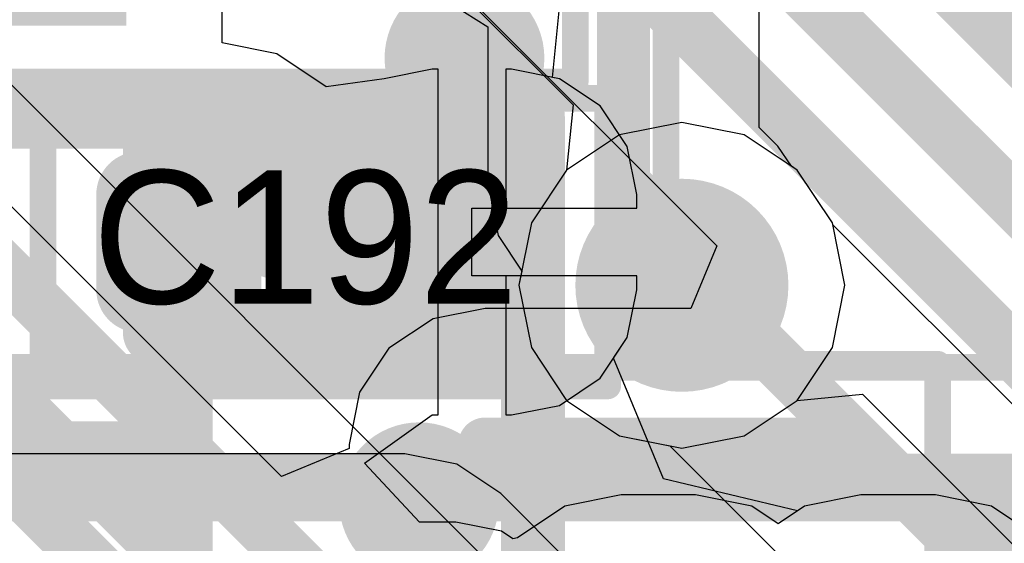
# Model space of a CAD drawing. Header units: millimetres. Extents: x -2 to 68, y -2 to 27.4.
# Tile 580 of 594: x 60.4 to 62.2, y 20.8 to 21.7. Entities that reach past the tile are written whole.
import ezdxf

# ---------------------------------------------------------------- set-up
doc = ezdxf.new("R2010")
doc.units = ezdxf.units.MM
for name, color, linetype in [('BottomLayer', 5, 'Continuous'), ('BottomPaste', 16, 'Continuous'), ('BottomSolder', 6, 'Continuous'), ('DrillGuide', 244, 'Continuous'), ('KeepOutLayer', 6, 'Continuous'), ('Mechanical10', 56, 'Continuous'), ('Mechanical13', 56, 'Continuous'), ('Mechanical15', 56, 'Continuous'), ('Mechanical2', 216, 'Continuous'), ('Mechanical6', 56, 'Continuous'), ('MidLayer1', 16, 'Continuous'), ('MidLayer2', 76, 'Continuous'), ('MidLayer3', 90, 'Continuous'), ('MidLayer4', 156, 'Continuous'), ('MidLayer5', 130, 'Continuous'), ('MidLayer6', 216, 'Continuous'), ('MidLayer7', 6, 'Continuous'), ('MidLayer8', 54, 'Continuous'), ('MultiLayer', 9, 'Continuous'), ('TopLayer', 1, 'Continuous'), ('TopPaste', 8, 'Continuous'), ('TopSolder', 216, 'Continuous'), ('ViaHoleLayer', 16, 'Continuous')]:
    doc.layers.add(name, color=color, linetype=linetype)

# ---------------------------------------------------------------- blocks, each defined once
blk = doc.blocks.new('PQFN40P180X260X55_16N_54')
at = {"layer": 'Mechanical15', "const_width": 0.0499999}
for points in [[(1.17500146, 1.57500066), (-1.17499892, 1.57500066)], [(1.17500146, -1.57500066), (1.17500146, 1.57500066)]]:
    blk.add_lwpolyline(points, dxfattribs=at)
at = {"layer": 'Mechanical15', "const_width": 0.02499868}
blk.add_lwpolyline([(1.16250212, 1.57500066, 1), (1.1875008, 1.57500066, 1)], format="xyb", close=True, dxfattribs=at)
blk.add_lwpolyline([(1.16250212, 1.57500066, 1), (1.1875008, 1.57500066, 1)], format="xyb", close=True, dxfattribs=at)
at = {"layer": 'TopSolder'}
blk.add_solid([(1.06950256, 0.46750224), (1.06950256, 0.7325004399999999), (0.46650148, 0.46750224), (0.46650148, 0.7325004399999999)], dxfattribs=at)
blk = doc.blocks.new('CAP_0201_210')
at = {"layer": 'Mechanical13', "const_width": 0.11999976}
for points in [[(-0.31999936, 0.16999966), (-0.31999936, -0.16999966)], [(0.31999936, 0.16999966), (-0.31999936, 0.16999966)], [(0.31999936, 0.16999966), (0.31999936, -0.16999966)], [(0.31999936, -0.16999966), (-0.31999936, -0.16999966)]]:
    blk.add_lwpolyline(points, dxfattribs=at)
at = {"layer": 'Mechanical13', "const_width": 0.05999988}
for points in [[(-0.3499993, 0.16999966, 1), (-0.28999942, 0.16999966, 1)], [(-0.3499993, 0.16999966, 1), (-0.28999942, 0.16999966, 1)], [(0.28999942, 0.16999966, 1), (0.3499993, 0.16999966, 1)], [(0.28999942, 0.16999966, 1), (0.3499993, 0.16999966, 1)], [(-0.3499993, -0.16999966, 1), (-0.28999942, -0.16999966, 1)], [(-0.3499993, -0.16999966, 1), (-0.28999942, -0.16999966, 1)], [(0.28999942, -0.16999966, 1), (0.3499993, -0.16999966, 1)], [(0.28999942, -0.16999966, 1), (0.3499993, -0.16999966, 1)]]:
    blk.add_lwpolyline(points, format="xyb", close=True, dxfattribs=at)
at = {"layer": 'Mechanical15', "const_width": 0.0499999}
for points in [[(-0.5299989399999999, 0.26999946), (-0.5299989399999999, -0.26999946)], [(0.5299989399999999, 0.26999946), (-0.5299989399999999, 0.26999946)], [(0.5299989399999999, 0.26999946), (0.5299989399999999, -0.26999946)], [(0, 0.135001), (0, -0.135001)], [(0.135001, 0), (-0.135001, 0)], [(0.5299989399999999, -0.26999946), (-0.5299989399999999, -0.26999946)]]:
    blk.add_lwpolyline(points, dxfattribs=at)
at = {"layer": 'Mechanical15'}
for points, const_width in [([(-0.54249828, 0.26999946, 1), (-0.5174996, 0.26999946, 1)], 0.02499868), ([(-0.54249828, 0.26999946, 1), (-0.5174996, 0.26999946, 1)], 0.02499868), ([(0.5174996, 0.26999946, 1), (0.54249828, 0.26999946, 1)], 0.02499868), ([(0.5174996, 0.26999946, 1), (0.54249828, 0.26999946, 1)], 0.02499868), ([(-0.01249934, 0.135001, 1), (0.01249934, 0.135001, 1)], 0.02499868), ([(0.10130028, 0, 1), (-0.10130028, 0, 1)], 0.0499999), ([(-0.14750034, 0, 1), (-0.12250166, 0, 1)], 0.02499868), ([(-0.11379962, 0, 1), (-0.08880094, 0, 1)], 0.02499868), ([(0.08880094, 0, 1), (0.11379962, 0, 1)], 0.02499868), ([(0.12250166, 0, 1), (0.14750034, 0, 1)], 0.02499868), ([(-0.01249934, -0.135001, 1), (0.01249934, -0.135001, 1)], 0.02499868), ([(-0.54249828, -0.26999946, 1), (-0.5174996, -0.26999946, 1)], 0.02499868), ([(-0.54249828, -0.26999946, 1), (-0.5174996, -0.26999946, 1)], 0.02499868), ([(0.5174996, -0.26999946, 1), (0.54249828, -0.26999946, 1)], 0.02499868), ([(0.5174996, -0.26999946, 1), (0.54249828, -0.26999946, 1)], 0.02499868)]:
    blk.add_lwpolyline(points, format="xyb", close=True, dxfattribs=dict(at, const_width=const_width))
at = {"layer": 'TopLayer', "const_width": 0.08059928}
for points in [[(-0.3896995, 0.08940038, 1), (-0.30910022, 0.08940038, 1)], [(-0.24090122, 0.08940038, 1), (-0.16030194, 0.08940038, 1)], [(0.16030194, 0.08940038, 1), (0.24090122, 0.08940038, 1)], [(0.30910022, 0.08940038, 1), (0.3896995, 0.08940038, 1)], [(-0.3896995, -0.08940038, 1), (-0.30910022, -0.08940038, 1)], [(-0.24090122, -0.08940038, 1), (-0.16030194, -0.08940038, 1)], [(0.16030194, -0.08940038, 1), (0.24090122, -0.08940038, 1)], [(0.30910022, -0.08940038, 1), (0.3896995, -0.08940038, 1)]]:
    blk.add_lwpolyline(points, format="xyb", close=True, dxfattribs=at)
at = {"layer": 'TopLayer'}
for points in [[(-0.20060158, 0.16999966), (-0.34939986, 0.16999966), (-0.20060158, -0.16999966), (-0.34939986, -0.16999966)], [(0.20060158, -0.16999966), (0.34939986, -0.16999966), (0.20060158, 0.16999966), (0.34939986, 0.16999966)], [(-0.1200023, 0.08940038), (-0.4299991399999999, 0.08940038), (-0.1200023, -0.08940038), (-0.4299991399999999, -0.08940038)], [(0.1200023, -0.08940038), (0.4299991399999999, -0.08940038), (0.1200023, 0.08940038), (0.4299991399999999, 0.08940038)]]:
    blk.add_solid(points, dxfattribs=at)
at = {"layer": 'TopPaste', "const_width": 0.08059928}
for points in [[(-0.3896995, 0.08940038, 1), (-0.30910022, 0.08940038, 1)], [(-0.24090122, 0.08940038, 1), (-0.16030194, 0.08940038, 1)], [(0.16030194, 0.08940038, 1), (0.24090122, 0.08940038, 1)], [(0.30910022, 0.08940038, 1), (0.3896995, 0.08940038, 1)], [(-0.3896995, -0.08940038, 1), (-0.30910022, -0.08940038, 1)], [(-0.24090122, -0.08940038, 1), (-0.16030194, -0.08940038, 1)], [(0.16030194, -0.08940038, 1), (0.24090122, -0.08940038, 1)], [(0.30910022, -0.08940038, 1), (0.3896995, -0.08940038, 1)]]:
    blk.add_lwpolyline(points, format="xyb", close=True, dxfattribs=at)
at = {"layer": 'TopPaste'}
for points in [[(-0.20060158, 0.16999966), (-0.34939986, 0.16999966), (-0.20060158, -0.16999966), (-0.34939986, -0.16999966)], [(0.20060158, -0.16999966), (0.34939986, -0.16999966), (0.20060158, 0.16999966), (0.34939986, 0.16999966)], [(-0.1200023, 0.08940038), (-0.4299991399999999, 0.08940038), (-0.1200023, -0.08940038), (-0.4299991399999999, -0.08940038)], [(0.1200023, -0.08940038), (0.4299991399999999, -0.08940038), (0.1200023, 0.08940038), (0.4299991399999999, 0.08940038)]]:
    blk.add_solid(points, dxfattribs=at)
at = {"layer": 'TopSolder', "const_width": 0.08059928}
for points in [[(-0.3896995, 0.08940038, 1), (-0.30910022, 0.08940038, 1)], [(-0.24090122, 0.08940038, 1), (-0.16030194, 0.08940038, 1)], [(0.16030194, 0.08940038, 1), (0.24090122, 0.08940038, 1)], [(0.30910022, 0.08940038, 1), (0.3896995, 0.08940038, 1)], [(-0.3896995, -0.08940038, 1), (-0.30910022, -0.08940038, 1)], [(-0.24090122, -0.08940038, 1), (-0.16030194, -0.08940038, 1)], [(0.16030194, -0.08940038, 1), (0.24090122, -0.08940038, 1)], [(0.30910022, -0.08940038, 1), (0.3896995, -0.08940038, 1)]]:
    blk.add_lwpolyline(points, format="xyb", close=True, dxfattribs=at)
at = {"layer": 'TopSolder'}
for points in [[(-0.20060158, 0.16999966), (-0.34939986, 0.16999966), (-0.20060158, -0.16999966), (-0.34939986, -0.16999966)], [(0.20060158, -0.16999966), (0.34939986, -0.16999966), (0.20060158, 0.16999966), (0.34939986, 0.16999966)], [(-0.1200023, 0.08940038), (-0.4299991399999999, 0.08940038), (-0.1200023, -0.08940038), (-0.4299991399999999, -0.08940038)], [(0.1200023, -0.08940038), (0.4299991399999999, -0.08940038), (0.1200023, 0.08940038), (0.4299991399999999, 0.08940038)]]:
    blk.add_solid(points, dxfattribs=at)
blk = doc.blocks.new('LBEE5KL1DX_883_224')
at = {"layer": 'Mechanical13', "const_width": 0.127}
blk.add_lwpolyline([(3.4544, 2.5146), (3.4544, -2.5654)], dxfattribs=at)
at = {"layer": 'Mechanical15', "const_width": 0.0499999}
blk.add_lwpolyline([(3.68000026, 2.77999952), (3.68000026, -2.77999952)], dxfattribs=at)
blk = doc.blocks.new('DF40C_80DP_0_4V_51__F_________1_B_291')
at = {"layer": 'BottomLayer', "const_width": 0.05035042}
for points in [[(-8.269820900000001, 1.63964874, 1), (-8.219473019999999, 1.63964874, 1)], [(-8.18052466, 1.63964874, 1), (-8.13017678, 1.63964874, 1)], [(-8.269820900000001, 0.9403511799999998, 1), (-8.219473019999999, 0.9403511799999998, 1)], [(-8.18052466, 0.9403511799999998, 1), (-8.13017678, 0.9403511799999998, 1)]]:
    blk.add_lwpolyline(points, format="xyb", close=True, dxfattribs=at)
at = {"layer": 'BottomLayer'}
for points in [[(-8.15535072, 0.89000076), (-8.15535072, 1.68999916), (-8.244646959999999, 0.89000076), (-8.244646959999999, 1.68999916)], [(-8.1050003, 0.9403511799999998), (-8.1050003, 1.63964874), (-8.29499738, 0.9403511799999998), (-8.29499738, 1.63964874)]]:
    blk.add_solid(points, dxfattribs=at)
at = {"layer": 'BottomPaste', "const_width": 0.05035042}
for points in [[(-8.269820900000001, 1.63964874, 1), (-8.219473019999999, 1.63964874, 1)], [(-8.18052466, 1.63964874, 1), (-8.13017678, 1.63964874, 1)], [(-8.269820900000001, 0.9403511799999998, 1), (-8.219473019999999, 0.9403511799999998, 1)], [(-8.18052466, 0.9403511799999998, 1), (-8.13017678, 0.9403511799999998, 1)]]:
    blk.add_lwpolyline(points, format="xyb", close=True, dxfattribs=at)
at = {"layer": 'BottomPaste'}
for points in [[(-8.15535072, 0.89000076), (-8.15535072, 1.68999916), (-8.244646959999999, 0.89000076), (-8.244646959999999, 1.68999916)], [(-8.1050003, 0.9403511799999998), (-8.1050003, 1.63964874), (-8.29499738, 0.9403511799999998), (-8.29499738, 1.63964874)]]:
    blk.add_solid(points, dxfattribs=at)
at = {"layer": 'BottomSolder', "const_width": 0.05035042}
for points in [[(-8.269820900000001, 1.63964874, 1), (-8.219473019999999, 1.63964874, 1)], [(-8.18052466, 1.63964874, 1), (-8.13017678, 1.63964874, 1)], [(-8.269820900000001, 0.9403511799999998, 1), (-8.219473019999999, 0.9403511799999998, 1)], [(-8.18052466, 0.9403511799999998, 1), (-8.13017678, 0.9403511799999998, 1)]]:
    blk.add_lwpolyline(points, format="xyb", close=True, dxfattribs=at)
at = {"layer": 'BottomSolder'}
for points in [[(-8.15535072, 0.89000076), (-8.15535072, 1.68999916), (-8.244646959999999, 0.89000076), (-8.244646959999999, 1.68999916)], [(-8.1050003, 0.9403511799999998), (-8.1050003, 1.63964874), (-8.29499738, 0.9403511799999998), (-8.29499738, 1.63964874)]]:
    blk.add_solid(points, dxfattribs=at)
at = {"layer": 'Mechanical10', "const_width": 0.11999976}
for points in [[(8.860000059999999, 1.03000048), (-8.860000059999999, 1.03000048)], [(-8.860000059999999, -1.03000048), (-8.860000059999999, 1.03000048)]]:
    blk.add_lwpolyline(points, dxfattribs=at)
at = {"layer": 'Mechanical10', "const_width": 0.05999988}
blk.add_lwpolyline([(-8.889999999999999, 1.03000048, 1), (-8.83000012, 1.03000048, 1)], format="xyb", close=True, dxfattribs=at)
blk.add_lwpolyline([(-8.889999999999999, 1.03000048, 1), (-8.83000012, 1.03000048, 1)], format="xyb", close=True, dxfattribs=at)
at = {"layer": 'Mechanical10'}
blk.add_solid([(-8.85990608, 0.52998878), (-8.35990708, 0.52998878), (-8.85990608, 1.02998778), (-8.35990708, 1.02998778)], dxfattribs=at)
at = {"layer": 'Mechanical6', "const_width": 0.0499999}
for points in [[(-8.39499972, 1.27999998), (-8.39499972, 1.78999896)], [(8.39499972, 1.78999896), (-8.39499972, 1.78999896)], [(-8.39499972, 1.27999998), (-9.10999956, 1.27999998)]]:
    blk.add_lwpolyline(points, dxfattribs=at)
at = {"layer": 'Mechanical6', "const_width": 0.02499868}
for points in [[(-8.40749906, 1.78999896, 1), (-8.38250038, 1.78999896, 1)], [(-8.40749906, 1.78999896, 1), (-8.38250038, 1.78999896, 1)], [(-8.40749906, 1.27999998, 1), (-8.38250038, 1.27999998, 1)], [(-8.40749906, 1.27999998, 1), (-8.38250038, 1.27999998, 1)]]:
    blk.add_lwpolyline(points, format="xyb", close=True, dxfattribs=at)

msp = doc.modelspace()

# ---------------------------------------------------------------- linework, layer by layer
at = {"layer": 'BottomLayer'}
for p, q in [((59.45381047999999, 23.56372986), (61.70030332, 21.31723448)), ((60.81923827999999, 20.94823598), (60.14159675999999, 21.6258775)), ((61.70030332, 21.31723448), (61.65170295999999, 21.19990172)), ((61.26535118, 21.19990172), (61.1676704, 21.18047072)), ((61.65170295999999, 21.19990172), (61.26535118, 21.19990172)), ((61.1676704, 21.18047072), (61.08485878, 21.12513936)), ((61.08485878, 21.12513936), (61.02952742, 21.04232774)), ((61.02952742, 21.04232774), (61.01009642, 20.94464696)), ((60.81924335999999, 20.94822836), (60.81923827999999, 20.94823598)), ((60.88309641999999, 20.8843753), (60.81924335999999, 20.94822836)), ((61.01009642, 20.94464696), (61.01009642, 20.93698124)), ((61.01009642, 20.93698124), (60.88309641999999, 20.8843753))]:
    msp.add_line(p, q, dxfattribs=at)
at = {"layer": 'BottomLayer', "const_width": 0.0999998}
for points in [[(59.72507486, 24.21862568), (64.79999993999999, 19.1437006)], [(59.64223275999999, 24.01862608), (64.60000034, 19.0608585)], [(59.55939066, 23.81862648), (64.40000074, 18.9780164)], [(59.96135836, 21.4456391), (60.63899988, 20.76799758)], [(60.63899988, 20.76799504), (60.63899988, 20.76799758)], [(60.63899988, 20.76799504), (60.90299732, 20.5039976)]]:
    msp.add_lwpolyline(points, dxfattribs=at)
at = {"layer": 'BottomLayer'}
for points, const_width in [([(60.82500153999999, 21.40000038, 1), (60.97499869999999, 21.40000038, 1)], 0.1499997), ([(62.16865138, 20.70722554, 1), (62.31864853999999, 20.70722554, 1)], 0.1499997), ([(60.6140012, 20.76799758, 1), (60.66399856, 20.76799758, 1)], 0.0499999), ([(60.6140012, 20.76799758, 1), (60.66399856, 20.76799758, 1)], 0.0499999), ([(60.6140012, 20.76799504, 1), (60.66399856, 20.76799504, 1)], 0.0499999), ([(60.6140012, 20.76799504, 1), (60.66399856, 20.76799504, 1)], 0.0499999)]:
    msp.add_lwpolyline(points, format="xyb", close=True, dxfattribs=dict(at, const_width=const_width))
at = {"layer": 'DrillGuide'}
for points, const_width in [([(61.20158447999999, 21.66974584, 1), (61.25158183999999, 21.66974584, 1)], 0.0499999), ([(60.87500144, 21.40000038, 1), (60.9249988, 21.40000038, 1)], 0.0499999), ([(61.58470538, 21.24326206, 1), (61.68470518, 21.24326206, 1)], 0.0999998), ([(61.11637764, 20.83592988, 1), (61.166375, 20.83592988, 1)], 0.0499999)]:
    msp.add_lwpolyline(points, format="xyb", close=True, dxfattribs=dict(at, const_width=const_width))
at = {"layer": 'KeepOutLayer', "const_width": 0.254}
msp.add_lwpolyline([(66.00800108, 23.368, 1), (62.00799892, 23.368, 1)], format="xyb", close=True, dxfattribs=at)
at = {"layer": 'MidLayer1'}
for p, q in [((61.63470527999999, 21.54913902), (61.51765192, 21.52585484)), ((61.75175863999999, 21.52585484), (61.63470527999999, 21.54913902)), ((61.51765192, 21.52585484), (61.41841665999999, 21.45955068)), ((61.85099389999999, 21.45955068), (61.75175863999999, 21.52585484)), ((61.41841665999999, 21.45955068), (61.3521125, 21.36031542)), ((61.91729805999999, 21.36031542), (61.85099389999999, 21.45955068)), ((61.3521125, 21.36031542), (61.32882832, 21.24326206)), ((61.94058223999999, 21.24326206), (61.91729805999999, 21.36031542)), ((61.32882832, 21.24326206), (61.3521125, 21.1262087)), ((61.91729805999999, 21.1262087), (61.94058223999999, 21.24326206)), ((61.3521125, 21.1262087), (61.41841665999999, 21.02697344)), ((61.85099389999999, 21.02697344), (61.91729805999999, 21.1262087)), ((61.41841665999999, 21.02697344), (61.51765192, 20.96066928)), ((61.75175863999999, 20.96066928), (61.85099389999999, 21.02697344)), ((61.51765192, 20.96066928), (61.63470527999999, 20.9373851)), ((61.63470527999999, 20.9373851), (61.75175863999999, 20.96066928))]:
    msp.add_line(p, q, dxfattribs=at)
for points, const_width in [([(61.15158458, 21.66974584, 1), (61.30158174, 21.66974584, 1)], 0.1499997), ([(61.53470547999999, 21.24326206, 1), (61.73470508, 21.24326206, 1)], 0.1999996), ([(61.06637773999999, 20.83592988, 1), (61.21637489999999, 20.83592988, 1)], 0.1499997)]:
    msp.add_lwpolyline(points, format="xyb", close=True, dxfattribs=dict(at, const_width=const_width))
at = {"layer": 'MidLayer2'}
for p, q in [((61.78000598, 21.5396191), (61.78000598, 22.775672)), ((61.1432102, 21.8087956), (61.27021274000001, 21.72872464)), ((61.27021274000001, 21.72872464), (61.27021274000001, 21.43403638)), ((61.81494368, 21.5046814), (61.78000598, 21.5396191)), ((61.84034368, 21.46666776), (61.81494368, 21.5046814)), ((61.85099389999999, 21.45955068), (61.84034368, 21.46666776)), ((61.91729805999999, 21.36031542), (61.85099389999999, 21.45955068)), ((61.27021274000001, 21.43403638), (61.2896158, 21.33649022)), ((61.94058223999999, 21.24326206), (61.91729805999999, 21.36031542)), ((61.2896158, 21.33649022), (61.33412421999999, 21.26988126)), ((61.33412421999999, 21.26988126), (61.32882832, 21.24326206)), ((61.32882832, 21.24326206), (61.3521125, 21.1262087)), ((61.91729805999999, 21.1262087), (61.94058223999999, 21.24326206)), ((61.3521125, 21.1262087), (61.41841665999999, 21.02697344)), ((61.85099389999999, 21.02697344), (61.91729805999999, 21.1262087)), ((61.41841665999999, 21.02697344), (61.51765192, 20.96066928)), ((61.75175863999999, 20.96066928), (61.85099389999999, 21.02697344)), ((61.51765192, 20.96066928), (61.63470527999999, 20.9373851)), ((61.63470527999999, 20.9373851), (61.75175863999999, 20.96066928))]:
    msp.add_line(p, q, dxfattribs=at)
at = {"layer": 'MidLayer2', "const_width": 0.0999998}
for points in [[(61.52510935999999, 21.43403638), (61.52510935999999, 23.803864)], [(61.52510935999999, 21.43403638), (61.63470527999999, 21.32444046)], [(61.63470527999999, 21.24326206), (61.63470527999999, 21.32444046)]]:
    msp.add_lwpolyline(points, dxfattribs=at)
at = {"layer": 'MidLayer2'}
for points, const_width in [([(61.50011068, 21.43403638, 1), (61.55010804, 21.43403638, 1)], 0.0499999), ([(61.50011068, 21.43403638, 1), (61.55010804, 21.43403638, 1)], 0.0499999), ([(61.53470547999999, 21.24326206, 1), (61.73470508, 21.24326206, 1)], 0.1999996), ([(61.6097066, 21.32444046, 1), (61.65970395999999, 21.32444046, 1)], 0.0499999), ([(61.6097066, 21.32444046, 1), (61.65970395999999, 21.32444046, 1)], 0.0499999), ([(61.6097066, 21.24326206, 1), (61.65970395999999, 21.24326206, 1)], 0.0499999)]:
    msp.add_lwpolyline(points, format="xyb", close=True, dxfattribs=dict(at, const_width=const_width))
at = {"layer": 'MidLayer3'}
for p, q in [((61.63470527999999, 21.54913902), (61.51765192, 21.52585484)), ((61.75175863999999, 21.52585484), (61.63470527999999, 21.54913902)), ((61.51765192, 21.52585484), (61.41841665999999, 21.45955068)), ((61.85099389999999, 21.45955068), (61.75175863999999, 21.52585484)), ((61.41841665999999, 21.45955068), (61.3521125, 21.36031542)), ((61.91729805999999, 21.36031542), (61.85099389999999, 21.45955068)), ((61.3521125, 21.36031542), (61.32882832, 21.24326206)), ((61.94058223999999, 21.24326206), (61.91729805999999, 21.36031542)), ((61.32882832, 21.24326206), (61.3521125, 21.1262087)), ((61.91729805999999, 21.1262087), (61.94058223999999, 21.24326206)), ((61.3521125, 21.1262087), (61.41841665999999, 21.02697344)), ((61.85099389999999, 21.02697344), (61.91729805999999, 21.1262087)), ((61.41841665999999, 21.02697344), (61.51765192, 20.96066928)), ((61.75175863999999, 20.96066928), (61.85099389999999, 21.02697344)), ((61.51765192, 20.96066928), (61.63470527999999, 20.9373851)), ((61.63470527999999, 20.9373851), (61.75175863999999, 20.96066928)), ((61.11465806, 20.92687458), (59.76857743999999, 20.92687458)), ((61.21220422, 20.90747152), (61.11465806, 20.92687458)), ((61.29489646, 20.85221636), (61.21220422, 20.90747152)), ((61.64536566, 20.50174716), (61.29489646, 20.85221636))]:
    msp.add_line(p, q, dxfattribs=at)
at = {"layer": 'MidLayer3', "const_width": 0.1999996}
msp.add_lwpolyline([(61.53470547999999, 21.24326206, 1), (61.73470508, 21.24326206, 1)], format="xyb", close=True, dxfattribs=at)
at = {"layer": 'MidLayer4'}
for p, q in [((61.63470527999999, 21.54913902), (61.51765192, 21.52585484)), ((61.75175863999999, 21.52585484), (61.63470527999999, 21.54913902)), ((61.51765192, 21.52585484), (61.41841665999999, 21.45955068)), ((61.85099389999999, 21.45955068), (61.75175863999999, 21.52585484)), ((61.41841665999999, 21.45955068), (61.3521125, 21.36031542)), ((61.91729805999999, 21.36031542), (61.85099389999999, 21.45955068)), ((61.3521125, 21.36031542), (61.32882832, 21.24326206)), ((61.91797116, 21.35692706), (61.91729805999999, 21.36031542)), ((62.32994137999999, 20.94495684), (61.91797116, 21.35692706)), ((61.32882832, 21.24326206), (61.3521125, 21.1262087)), ((61.3521125, 21.1262087), (61.41841665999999, 21.02697344)), ((61.41841665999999, 21.02697344), (61.51765192, 20.96066928)), ((61.51765192, 20.96066928), (61.61205356, 20.94189106)), ((61.61205356, 20.94189106), (61.85685875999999, 20.69708586))]:
    msp.add_line(p, q, dxfattribs=at)
for points, const_width in [([(60.82500153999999, 21.40000038, 1), (60.97499869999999, 21.40000038, 1)], 0.1499997), ([(61.53470547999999, 21.24326206, 1), (61.73470508, 21.24326206, 1)], 0.1999996), ([(61.6097066, 21.24326206, 1), (61.65970395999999, 21.24326206, 1)], 0.0499999), ([(61.64616067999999, 21.24326206, 1), (61.69615803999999, 21.24326206, 1)], 0.0499999), ([(61.64616067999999, 21.24326206, 1), (61.69615803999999, 21.24326206, 1)], 0.0499999), ([(62.16865138, 20.70722554, 1), (62.31864853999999, 20.70722554, 1)], 0.1499997)]:
    msp.add_lwpolyline(points, format="xyb", close=True, dxfattribs=dict(at, const_width=const_width))
at = {"layer": 'MidLayer4', "const_width": 0.0999998}
for points in [[(61.63470527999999, 21.24326206), (61.67115936, 21.24326206)], [(61.67115936, 21.24326206), (62.20719587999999, 20.70722554)]]:
    msp.add_lwpolyline(points, dxfattribs=at)
at = {"layer": 'MidLayer5'}
for p, q in [((61.63470527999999, 21.54913902), (61.51765192, 21.52585484)), ((61.75175863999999, 21.52585484), (61.63470527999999, 21.54913902)), ((61.51765192, 21.52585484), (61.41841665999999, 21.45955068)), ((61.85099389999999, 21.45955068), (61.75175863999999, 21.52585484)), ((61.41841665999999, 21.45955068), (61.3521125, 21.36031542)), ((61.91729805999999, 21.36031542), (61.85099389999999, 21.45955068)), ((61.3521125, 21.36031542), (61.32882832, 21.24326206)), ((61.94058223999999, 21.24326206), (61.91729805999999, 21.36031542)), ((61.32882832, 21.24326206), (61.3521125, 21.1262087)), ((61.91729805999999, 21.1262087), (61.94058223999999, 21.24326206)), ((61.3521125, 21.1262087), (61.41841665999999, 21.02697344)), ((61.85099389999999, 21.02697344), (61.91729805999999, 21.1262087)), ((61.41841665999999, 21.02697344), (61.51765192, 20.96066928)), ((61.75175863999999, 20.96066928), (61.85099389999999, 21.02697344)), ((61.51765192, 20.96066928), (61.63470527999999, 20.9373851)), ((61.63470527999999, 20.9373851), (61.75175863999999, 20.96066928))]:
    msp.add_line(p, q, dxfattribs=at)
at = {"layer": 'MidLayer5', "const_width": 0.1999996}
msp.add_lwpolyline([(61.53470547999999, 21.24326206, 1), (61.73470508, 21.24326206, 1)], format="xyb", close=True, dxfattribs=at)
at = {"layer": 'MidLayer6'}
for p, q in [((61.43506127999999, 20.56048466), (59.77284464, 22.22269876)), ((61.22327608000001, 21.7891868), (61.43047658, 21.5819863)), ((61.43047658, 21.5819863), (61.41841412, 21.45954814)), ((61.41841412, 21.45954814), (61.3521125, 21.36031542)), ((61.3521125, 21.36031542), (61.32882832, 21.24326206)), ((61.32882832, 21.24326206), (61.3521125, 21.1262087)), ((61.3521125, 21.1262087), (61.41841665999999, 21.02697344)), ((61.85099136, 21.0269709), (61.97342952, 21.03903336)), ((61.97342952, 21.03903336), (62.31371077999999, 20.6987521)), ((61.41841665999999, 21.02697344), (61.51765192, 20.96066928)), ((61.75175863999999, 20.96066928), (61.85099136, 21.0269709)), ((61.51765192, 20.96066928), (61.63470527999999, 20.9373851)), ((61.63470527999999, 20.9373851), (61.75175863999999, 20.96066928))]:
    msp.add_line(p, q, dxfattribs=at)
at = {"layer": 'MidLayer6', "const_width": 0.0999998}
for points in [[(61.58908687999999, 22.3495362), (63.45156982, 20.48705326)], [(61.38099991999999, 22.27478146), (62.95906127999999, 20.6967201)], [(59.59260623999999, 22.04246036), (61.32947855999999, 20.30558804)], [(61.32885625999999, 22.04408342), (62.60906197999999, 20.7638777)], [(59.40703637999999, 21.84246076), (61.04326628, 20.20623086)]]:
    msp.add_lwpolyline(points, dxfattribs=at)
at = {"layer": 'MidLayer6', "const_width": 0.1999996}
msp.add_lwpolyline([(61.53470547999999, 21.24326206, 1), (61.73470508, 21.24326206, 1)], format="xyb", close=True, dxfattribs=at)
at = {"layer": 'MidLayer7'}
for p, q in [((61.63470527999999, 21.54913902), (61.51765192, 21.52585484)), ((61.63470527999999, 21.54913902), (61.51765192, 21.52585484)), ((61.75175863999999, 21.52585484), (61.63470527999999, 21.54913902)), ((61.75175863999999, 21.52585484), (61.63470527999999, 21.54913902)), ((61.51765192, 21.52585484), (61.41841665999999, 21.45955068)), ((61.51765192, 21.52585484), (61.41841665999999, 21.45955068)), ((61.85099389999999, 21.45955068), (61.75175863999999, 21.52585484)), ((61.85099389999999, 21.45955068), (61.75175863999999, 21.52585484)), ((61.41841665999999, 21.45955068), (61.3521125, 21.36031542)), ((61.41841665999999, 21.45955068), (61.3521125, 21.36031542)), ((61.91729805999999, 21.36031542), (61.85099389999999, 21.45955068)), ((61.91729805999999, 21.36031542), (61.85099389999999, 21.45955068)), ((61.3521125, 21.36031542), (61.32882832, 21.24326206)), ((61.3521125, 21.36031542), (61.32882832, 21.24326206)), ((61.94058223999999, 21.24326206), (61.91729805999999, 21.36031542)), ((61.94058223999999, 21.24326206), (61.91729805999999, 21.36031542)), ((61.32882832, 21.24326206), (61.3521125, 21.1262087)), ((61.32882832, 21.24326206), (61.3521125, 21.1262087)), ((61.91729805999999, 21.1262087), (61.94058223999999, 21.24326206)), ((61.91729805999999, 21.1262087), (61.94058223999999, 21.24326206)), ((61.3521125, 21.1262087), (61.41841665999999, 21.02697344)), ((61.3521125, 21.1262087), (61.41841665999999, 21.02697344)), ((61.85099389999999, 21.02697344), (61.91729805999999, 21.1262087)), ((61.85099389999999, 21.02697344), (61.91729805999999, 21.1262087)), ((61.41841665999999, 21.02697344), (61.51765192, 20.96066928)), ((61.41841665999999, 21.02697344), (61.51765192, 20.96066928)), ((61.75175863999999, 20.96066928), (61.85099389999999, 21.02697344)), ((61.75175863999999, 20.96066928), (61.85099389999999, 21.02697344)), ((61.51765192, 20.96066928), (61.63470527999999, 20.9373851)), ((61.51765192, 20.96066928), (61.63470527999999, 20.9373851)), ((61.63470527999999, 20.9373851), (61.75175863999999, 20.96066928)), ((61.63470527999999, 20.9373851), (61.75175863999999, 20.96066928))]:
    msp.add_line(p, q, dxfattribs=at)
at = {"layer": 'MidLayer7', "const_width": 0.1999996}
msp.add_lwpolyline([(61.53470547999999, 21.24326206, 1), (61.73470508, 21.24326206, 1)], format="xyb", close=True, dxfattribs=at)
at = {"layer": 'MidLayer8'}
for p, q in [((61.63470527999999, 21.54913902), (61.51765192, 21.52585484)), ((61.75175863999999, 21.52585484), (61.63470527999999, 21.54913902)), ((61.51765192, 21.52585484), (61.41841665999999, 21.45955068)), ((61.85099389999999, 21.45955068), (61.75175863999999, 21.52585484)), ((61.41841665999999, 21.45955068), (61.3521125, 21.36031542)), ((61.91729805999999, 21.36031542), (61.85099389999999, 21.45955068)), ((61.3521125, 21.36031542), (61.32882832, 21.24326206)), ((61.94058223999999, 21.24326206), (61.91729805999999, 21.36031542)), ((61.32882832, 21.24326206), (61.3521125, 21.1262087)), ((61.91729805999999, 21.1262087), (61.94058223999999, 21.24326206)), ((61.3521125, 21.1262087), (61.41841665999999, 21.02697344)), ((61.85099389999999, 21.02697344), (61.91729805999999, 21.1262087)), ((61.41841665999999, 21.02697344), (61.51765192, 20.96066928)), ((61.75175863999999, 20.96066928), (61.85099389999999, 21.02697344)), ((61.51765192, 20.96066928), (61.63470527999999, 20.9373851)), ((61.63470527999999, 20.9373851), (61.75175863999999, 20.96066928))]:
    msp.add_line(p, q, dxfattribs=at)
at = {"layer": 'MidLayer8', "const_width": 0.1999996}
msp.add_lwpolyline([(61.53470547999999, 21.24326206, 1), (61.73470508, 21.24326206, 1)], format="xyb", close=True, dxfattribs=at)
at = {"layer": 'MultiLayer'}
for points, const_width in [([(61.15158458, 21.66974584, 1), (61.30158174, 21.66974584, 1)], 0.1499997), ([(60.82500153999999, 21.40000038, 1), (60.97499869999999, 21.40000038, 1)], 0.1499997), ([(61.53470547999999, 21.24326206, 1), (61.73470508, 21.24326206, 1)], 0.1999996), ([(61.06637773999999, 20.83592988, 1), (61.21637489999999, 20.83592988, 1)], 0.1499997), ([(62.16865138, 20.70722554, 1), (62.31864853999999, 20.70722554, 1)], 0.1499997)]:
    msp.add_lwpolyline(points, format="xyb", close=True, dxfattribs=dict(at, const_width=const_width))
at = {"layer": 'TopLayer'}
for p, q in [((60.77196379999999, 21.6984326), (60.77196379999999, 21.88750004)), ((61.39212766, 21.63350004), (61.41714412, 21.88750004)), ((60.87436644, 21.67806434), (60.77196379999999, 21.6984326)), ((60.96718058, 21.6160477), (60.87436644, 21.67806434)), ((61.16608544, 21.6488645), (61.07611356, 21.63096766)), ((61.17698458, 21.6488645), (61.16608544, 21.6488645)), ((61.17698458, 21.32434648), (61.17698458, 21.6488645)), ((61.31488372, 21.6488645), (61.30398457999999, 21.6488645)), ((61.30398457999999, 21.6488645), (61.30398457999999, 21.38784648)), ((61.40485813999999, 21.63096766), (61.31488372, 21.6488645)), ((61.07611356, 21.63096766), (60.96718058, 21.6160477)), ((61.40485813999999, 21.63096766), (61.39212766, 21.63350004)), ((61.48113687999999, 21.58000002), (61.40485813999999, 21.63096766)), ((61.48113687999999, 21.58000002), (61.40485813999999, 21.63096766)), ((61.53210452, 21.50372128), (61.48113687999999, 21.58000002)), ((61.53210452, 21.50372128), (61.48113687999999, 21.58000002)), ((61.55000136, 21.41374686), (61.53210452, 21.50372128)), ((61.55000136, 21.41374686), (61.53210452, 21.50372128)), ((61.55000136, 21.38784648), (61.55000136, 21.41374686)), ((61.55000136, 21.38784648), (61.55000136, 21.41374686)), ((61.24048457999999, 21.26084648), (61.24048457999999, 21.38784648)), ((61.24048457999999, 21.38784648), (61.55000136, 21.38784648)), ((61.30398457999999, 21.38784648), (61.55000136, 21.38784648)), ((61.17698458, 20.99982846), (61.17698458, 21.32434648)), ((61.55000136, 21.26084648), (61.24048457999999, 21.26084648)), ((61.55000136, 21.26084648), (61.30398457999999, 21.26084648)), ((61.30398457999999, 21.26084648), (61.30398457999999, 20.99982846)), ((61.55000136, 21.2349461), (61.55000136, 21.26084648)), ((61.55000136, 21.2349461), (61.55000136, 21.26084648)), ((61.53210452, 21.14497168), (61.55000136, 21.2349461)), ((61.53210452, 21.14497168), (61.55000136, 21.2349461)), ((61.48113687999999, 21.06869294), (61.53210452, 21.14497168)), ((61.50633621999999, 21.10640686), (61.53210452, 21.14497168)), ((61.59999872, 20.88015382), (61.50633621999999, 21.10640686)), ((61.40485813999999, 21.0177253), (61.48113687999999, 21.06869294)), ((61.31488372, 20.99982846), (61.40485813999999, 21.0177253)), ((61.0390829, 20.90950098), (61.16608797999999, 20.99982846)), ((61.16608797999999, 20.99982846), (61.17698458, 20.99982846)), ((61.30398457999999, 20.99982846), (61.31488372, 20.99982846)), ((61.14205449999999, 20.79865538), (61.0390829, 20.90950098)), ((61.85172796, 20.81972214), (61.59999872, 20.88015382)), ((61.52048402, 20.84963572), (61.41513498, 20.82868072)), ((61.66048373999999, 20.84963572), (61.52048402, 20.84963572)), ((61.76583278, 20.82868072), (61.66048373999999, 20.84963572)), ((61.97048312, 20.84963572), (61.86513408, 20.82868072)), ((61.97048312, 20.84963572), (61.86513408, 20.82868072)), ((62.11048284, 20.84963572), (61.97048312, 20.84963572)), ((62.11048284, 20.84963572), (61.97048312, 20.84963572)), ((62.21583188, 20.82868072), (62.11048284, 20.84963572)), ((62.21583188, 20.82868072), (62.11048284, 20.84963572)), ((61.41513498, 20.82868072), (61.32582604, 20.7690085)), ((61.81548216, 20.79550578), (61.76583278, 20.82868072)), ((61.86513408, 20.82868072), (61.81548216, 20.79550578)), ((61.86513408, 20.82868072), (61.85172796, 20.81972214)), ((62.2654838, 20.79550578), (62.21583188, 20.82868072)), ((62.2654838, 20.79550578), (62.21583188, 20.82868072)), ((61.21048464, 20.79865538), (61.14205449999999, 20.79865538)), ((61.29632394, 20.7815815), (61.21048464, 20.79865538)), ((61.31759136, 20.7673702), (61.29632394, 20.7815815)), ((61.32582604, 20.7690085), (61.31759136, 20.7673702))]:
    msp.add_line(p, q, dxfattribs=at)
for points, const_width in [([(61.15158458, 21.66974584, 1), (61.30158174, 21.66974584, 1)], 0.1499997), ([(61.19483316, 21.66974584, 1), (61.25833316, 21.66974584, 1)], 0.0635), ([(61.20178259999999, 21.6627964, 1), (61.26528259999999, 21.6627964, 1)], 0.0635), ([(61.20178259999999, 21.6627964, 1), (61.26528259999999, 21.6627964, 1)], 0.0635), ([(60.65873314, 21.32434648, 1), (60.72223314, 21.32434648, 1)], 0.0635), ([(61.20178259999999, 21.33129846, 1), (61.26528259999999, 21.33129846, 1)], 0.0635), ([(61.20178259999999, 21.33129846, 1), (61.26528259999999, 21.33129846, 1)], 0.0635), ([(61.20873458, 21.32434648, 1), (61.27223458, 21.32434648, 1)], 0.0635), ([(60.65873314, 20.92434474, 1), (60.72223314, 20.92434474, 1)], 0.0635), ([(60.65873314, 20.92434474, 1), (60.72223314, 20.92434474, 1)], 0.0635), ([(60.65873314, 20.92434474, 1), (60.72223314, 20.92434474, 1)], 0.0635), ([(61.06637773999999, 20.83592988, 1), (61.21637489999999, 20.83592988, 1)], 0.1499997), ([(61.10342872, 20.83548284, 1), (61.17842984, 20.83548284, 1)], 0.07499858), ([(61.10342872, 20.83548284, 1), (61.17842984, 20.83548284, 1)], 0.07499858), ([(61.10387575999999, 20.83592988, 1), (61.17887688, 20.83592988, 1)], 0.07499858)]:
    msp.add_lwpolyline(points, format="xyb", close=True, dxfattribs=dict(at, const_width=const_width))
for points, const_width in [([(61.22658315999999, 21.66974584), (61.2335326, 21.6627964)], 0.127), ([(61.2335326, 21.33129846), (61.2335326, 21.6627964)], 0.127), ([(60.69048313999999, 20.92434474), (60.69048313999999, 21.32434648)], 0.127), ([(61.2335326, 21.33129846), (61.24048457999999, 21.32434648)], 0.127), ([(58.92903886, 20.92434474), (60.69048313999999, 20.92434474)], 0.127), ([(60.69048313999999, 20.32434594), (60.69048313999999, 20.92434474)], 0.127), ([(61.14092927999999, 20.83548284), (61.14137632, 20.83592988)], 0.1499997), ([(61.14092927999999, 20.32479044), (61.14092927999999, 20.83548284)], 0.1499997)]:
    msp.add_lwpolyline(points, dxfattribs=dict(at, const_width=const_width))
at = {"layer": 'ViaHoleLayer'}
for points, const_width in [([(61.20158447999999, 21.66974584, 1), (61.25158183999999, 21.66974584, 1)], 0.0499999), ([(60.87500144, 21.40000038, 1), (60.9249988, 21.40000038, 1)], 0.0499999), ([(61.58470538, 21.24326206, 1), (61.68470518, 21.24326206, 1)], 0.0999998), ([(61.11637764, 20.83592988, 1), (61.166375, 20.83592988, 1)], 0.0499999)]:
    msp.add_lwpolyline(points, format="xyb", close=True, dxfattribs=dict(at, const_width=const_width))

# ---------------------------------------------------------------- block references
for name, p, rotation in [('PQFN40P180X260X55_16N_54', (59.85946371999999, 22.80000012), 270), ('DF40C_80DP_0_4V_51__F_________1_B_291', (60.325, 12.7), 270), ('CAP_0201_210', (60.96548386, 21.32434648), 180), ('LBEE5KL1DX_883_224', (62.2654838, 17.40934542), 90)]:
    msp.add_blockref(name, p, dxfattribs=dict(rotation=rotation))

# ---------------------------------------------------------------- texts
at = {"layer": 'Mechanical2'}
msp.add_text('C192', height=0.2499995, dxfattribs=at).set_placement((60.5282, 21.209))

doc.saveas('drawing.dxf')
